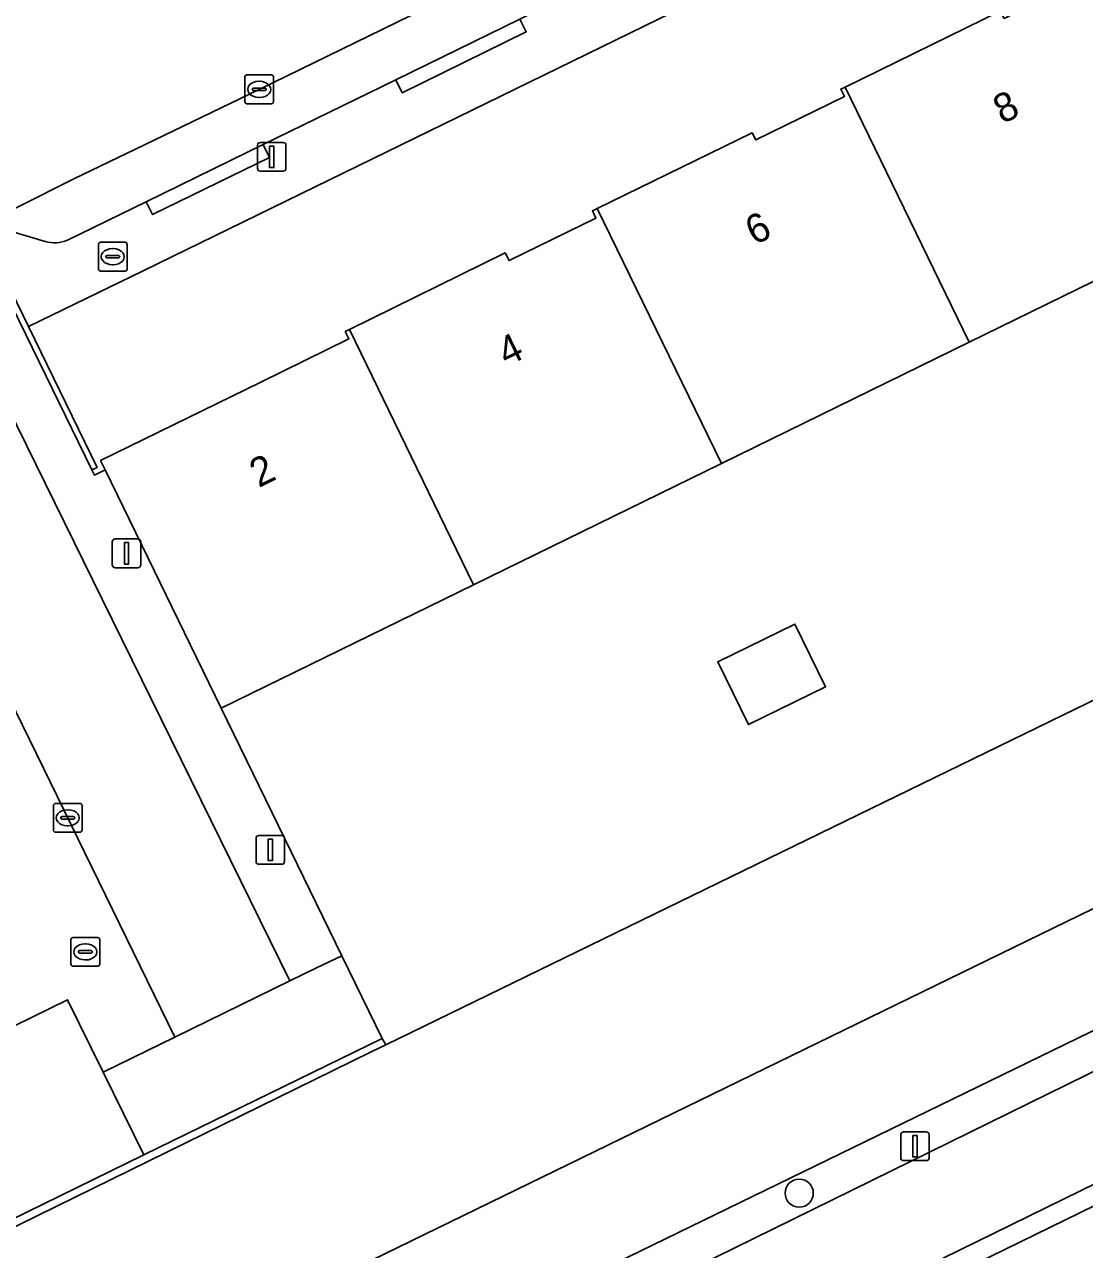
# Model space of a CAD drawing. Extents: x 160455 to 162082, y 388339 to 389736.
# Drawn here: x 161103.51 to 161140.37, y 388828.25 to 388870.84 of the extents above; entities that cross this region are included whole.
import ezdxf

# ---------------------------------------------------------------- set-up
doc = ezdxf.new("R2010")
doc.units = 0
for name, color, linetype in [('IMGEO_Boom', 7, 'Continuous'), ('IMGEO_Brandkraan', 7, 'Continuous'), ('IMGEO_Erf', 7, 'Continuous'), ('IMGEO_Fietspad_gesloten', 7, 'Continuous'), ('IMGEO_Groenvoorziening', 7, 'Continuous'), ('IMGEO_Haag', 7, 'Continuous'), ('IMGEO_Kolk', 7, 'Continuous'), ('IMGEO_Lichtmast', 7, 'Continuous'), ('IMGEO_Muur', 7, 'Continuous'), ('IMGEO_Oever', 7, 'Continuous'), ('IMGEO_Pand', 7, 'Continuous'), ('IMGEO_Pand_nummerreeks', 7, 'Continuous'), ('IMGEO_Parkeervlak_open', 7, 'Continuous'), ('IMGEO_Rijbaan_lokaal_gesloten', 7, 'Continuous'), ('IMGEO_Rijbaan_lokaal_open', 7, 'Continuous'), ('IMGEO_Rioolput', 7, 'Continuous'), ('IMGEO_Verkeerseiland_open', 7, 'Continuous'), ('IMGEO_Voetpad_open', 7, 'Continuous'), ('IMGEO_Waterloop', 7, 'Continuous')]:
    doc.layers.add(name, color=color, linetype=linetype)

msp = doc.modelspace()

# ---------------------------------------------------------------- linework, layer by layer
at = {"layer": 'IMGEO_Boom'}
msp.add_circle((161130.448, 388830.206), 0.489, dxfattribs=at)
at = {"layer": 'IMGEO_Brandkraan'}
for p, q in [((161106.079, 388862.338), (161106.079, 388863.19)), ((161106.154, 388863.264), (161107.006, 388863.264)), ((161107.08, 388863.19), (161107.08, 388862.338)), ((161106.338, 388862.758), (161106.338, 388862.77)), ((161106.381, 388862.807), (161106.779, 388862.807)), ((161106.567, 388863.044), (161106.592, 388863.044)), ((161106.822, 388862.77), (161106.822, 388862.758)), ((161106.776, 388862.721), (161106.378, 388862.721)), ((161106.59, 388862.484), (161106.565, 388862.484)), ((161107.006, 388862.264), (161106.154, 388862.264))]:
    msp.add_line(p, q, dxfattribs=at)
for points in [[(161106.079, 388862.338), (161106.079, 388863.19)], [(161106.154, 388863.264), (161107.006, 388863.264)], [(161107.08, 388863.19), (161107.08, 388862.338)], [(161107.006, 388862.264), (161106.154, 388862.264)]]:
    msp.add_lwpolyline(points, dxfattribs=at)
for centre, radius, start, end in [((161106.156, 388863.188), 0.0765, 91.552, 178.448), ((161106.156, 388863.188), 0.0765, 91.552, 178.448), ((161107.004, 388863.188), 0.0765, 1.552, 88.448), ((161107.004, 388863.188), 0.0765, 1.552, 88.448), ((161106.378, 388862.767), 0.0403, 85.8775, 175.7526), ((161106.375, 388862.757), 0.0366, 178.938, 274.7102), ((161106.779, 388862.764), 0.043, 264.8664, 352.4533), ((161106.783, 388862.769), 0.0386, 1.7309, 96.639), ((161106.156, 388862.34), 0.0765, 181.552, 268.448), ((161106.156, 388862.34), 0.0765, 181.552, 268.448), ((161107.004, 388862.34), 0.0765, 271.552, 358.448), ((161107.004, 388862.34), 0.0765, 271.552, 358.448)]:
    msp.add_arc(centre, radius, start, end, dxfattribs=at)
for centre, major_axis, ratio, start_param, end_param in [((161106.566, 388862.764), (-0.387, 0.002), 0.722429, 4.712389, 7.853982), ((161106.591, 388862.764), (-0.39, 0.002), 0.717154, 1.570796, 4.712389)]:
    msp.add_ellipse(centre, major_axis=major_axis, ratio=ratio, start_param=start_param, end_param=end_param, dxfattribs=at)
at = {"layer": 'IMGEO_Erf'}
for points in [[(161143.445, 388879.77), (161107.635, 388862.268), (161103.646, 388860.337), (161106.036, 388855.44), (161105.853, 388855.35), (161105.942, 388855.168), (161106.316, 388855.351), (161106.155, 388855.681), (161111.728, 388858.406), (161114.789, 388859.903), (161114.665, 388860.157), (161114.813, 388860.23), (161120.227, 388862.894), (161120.359, 388862.627), (161123.38, 388864.104), (161123.258, 388864.353), (161123.428, 388864.436), (161128.81, 388867.07), (161128.945, 388866.825), (161132.018, 388868.328), (161131.894, 388868.582), (161132.045, 388868.656), (161137.436, 388871.297)], [(161159.804, 388871.258), (161161.122, 388868.565), (161155.025, 388865.582), (161155.925, 388863.74), (161153.271, 388862.442), (161151.052, 388866.977), (161144.981, 388864.007), (161136.361, 388859.791), (161127.742, 388855.575), (161119.122, 388851.358), (161110.35, 388847.067), (161114.549, 388838.451), (161115.949, 388835.578), (161116.07, 388835.359), (161184.889, 388868.866), (161186.866, 388870.321), (161185.474, 388873.05)]]:
    msp.add_lwpolyline(points, dxfattribs=at)
for points in [[(161131.363, 388847.812), (161128.679, 388846.499), (161127.615, 388848.676), (161130.298, 388849.988)], [(161106.245, 388834.416), (161105.012, 388836.932), (161100.006, 388834.482), (161099.662, 388834.314), (161099.169, 388834.073), (161099.256, 388833.896), (161101.713, 388828.874), (161101.825, 388828.686), (161107.665, 388831.536)]]:
    msp.add_lwpolyline(points, close=True, dxfattribs=at)
at = {"layer": 'IMGEO_Fietspad_gesloten'}
for points in [[(161145.643, 388832.943), (161218.307, 388868.529), (161216.855, 388871.693), (161215.708, 388871.145), (161212.675, 388869.73), (161150.663, 388839.341), (161081.251, 388805.232), (161079.266, 388804.288), (161032.258, 388781.507), (161027.12, 388778.997)], [(161027.242, 388774.896), (161145.643, 388832.943)]]:
    msp.add_lwpolyline(points, dxfattribs=at)
at = {"layer": 'IMGEO_Groenvoorziening'}
for points in [[(161150.663, 388839.341), (161212.675, 388869.73), (161212.377, 388870.326), (161212.132, 388870.817), (161150.141, 388840.461), (161080.564, 388806.614), (161080.912, 388805.905), (161081.251, 388805.232)], [(161106.316, 388855.351), (161105.942, 388855.168), (161105.853, 388855.35), (161103.089, 388861.005), (161101.947, 388863.331), (161100.432, 388862.603), (161101.593, 388860.247), (161106.215, 388850.86), (161112.738, 388837.588), (161113.662, 388838.042), (161114.549, 388838.451), (161110.35, 388847.067)]]:
    msp.add_lwpolyline(points, close=True, dxfattribs=at)
msp.add_lwpolyline([(161020.689, 388788.917), (161065.935, 388810.828), (161073.128, 388814.312), (161076.294, 388815.845), (161115.547, 388835.104), (161116.07, 388835.359), (161115.949, 388835.578), (161107.665, 388831.536), (161101.825, 388828.686), (161101.713, 388828.874), (161090.526, 388823.415), (161090.429, 388823.612), (161086.056, 388821.47), (161085.107, 388823.406), (161071.905, 388817.006), (161064.185, 388814.95), (161062.222, 388813.974), (161056.682, 388811.679), (161020.347, 388793.91)], dxfattribs=at)
at = {"layer": 'IMGEO_Haag'}
for points in [[(161080.564, 388806.614), (161080.912, 388805.905), (161081.251, 388805.232), (161150.663, 388839.341), (161212.675, 388869.73), (161212.377, 388870.326), (161212.132, 388870.817), (161150.141, 388840.461)], [(161106.316, 388855.351), (161105.942, 388855.168), (161105.853, 388855.35), (161103.089, 388861.005), (161101.947, 388863.331), (161100.432, 388862.603), (161101.593, 388860.247), (161106.215, 388850.86), (161112.738, 388837.588), (161113.662, 388838.042), (161114.549, 388838.451), (161110.35, 388847.067)]]:
    msp.add_lwpolyline(points, close=True, dxfattribs=at)
at = {"layer": 'IMGEO_Kolk'}
for p, q in [((161111.172, 388868.155), (161111.172, 388869.007)), ((161111.247, 388869.081), (161112.099, 388869.081)), ((161111.66, 388868.861), (161111.685, 388868.861)), ((161112.173, 388869.007), (161112.173, 388868.155)), ((161111.431, 388868.575), (161111.431, 388868.587)), ((161111.869, 388868.538), (161111.471, 388868.538)), ((161111.474, 388868.624), (161111.872, 388868.624)), ((161111.683, 388868.301), (161111.658, 388868.301)), ((161111.915, 388868.587), (161111.915, 388868.575)), ((161112.099, 388868.081), (161111.247, 388868.081)), ((161104.515, 388842.827), (161104.515, 388843.679)), ((161104.59, 388843.753), (161105.442, 388843.753)), ((161105.516, 388843.679), (161105.516, 388842.827)), ((161104.774, 388843.247), (161104.774, 388843.259)), ((161105.212, 388843.21), (161104.814, 388843.21)), ((161104.817, 388843.296), (161105.215, 388843.296)), ((161105.003, 388843.533), (161105.028, 388843.533)), ((161105.258, 388843.259), (161105.258, 388843.247)), ((161105.442, 388842.753), (161104.59, 388842.753)), ((161105.026, 388842.973), (161105.001, 388842.973))]:
    msp.add_line(p, q, dxfattribs=at)
for points in [[(161111.172, 388868.155), (161111.172, 388869.007)], [(161111.247, 388869.081), (161112.099, 388869.081)], [(161112.173, 388869.007), (161112.173, 388868.155)], [(161112.099, 388868.081), (161111.247, 388868.081)], [(161104.515, 388842.827), (161104.515, 388843.679)], [(161104.59, 388843.753), (161105.442, 388843.753)], [(161105.516, 388843.679), (161105.516, 388842.827)], [(161105.442, 388842.753), (161104.59, 388842.753)]]:
    msp.add_lwpolyline(points, dxfattribs=at)
for centre, radius, start, end in [((161111.249, 388869.005), 0.0765, 91.552, 178.448), ((161111.249, 388869.005), 0.0765, 91.552, 178.448), ((161112.097, 388869.005), 0.0765, 1.552, 88.448), ((161112.097, 388869.005), 0.0765, 1.552, 88.448), ((161111.471, 388868.584), 0.0403, 85.8775, 175.7526), ((161111.468, 388868.574), 0.0366, 178.938, 274.7102), ((161111.872, 388868.581), 0.043, 264.8664, 352.4533), ((161111.876, 388868.586), 0.0386, 1.7309, 96.639), ((161111.249, 388868.157), 0.0765, 181.552, 268.448), ((161111.249, 388868.157), 0.0765, 181.552, 268.448), ((161112.097, 388868.157), 0.0765, 271.552, 358.448), ((161112.097, 388868.157), 0.0765, 271.552, 358.448), ((161104.592, 388843.677), 0.0765, 91.552, 178.448), ((161104.592, 388843.677), 0.0765, 91.552, 178.448), ((161105.44, 388843.677), 0.0765, 1.552, 88.448), ((161105.44, 388843.677), 0.0765, 1.552, 88.448), ((161104.814, 388843.256), 0.0403, 85.8775, 175.7526), ((161104.811, 388843.246), 0.0366, 178.938, 274.7102), ((161105.215, 388843.253), 0.043, 264.8664, 352.4533), ((161105.219, 388843.258), 0.0386, 1.7309, 96.639), ((161104.592, 388842.829), 0.0765, 181.552, 268.448), ((161104.592, 388842.829), 0.0765, 181.552, 268.448), ((161105.44, 388842.829), 0.0765, 271.552, 358.448), ((161105.44, 388842.829), 0.0765, 271.552, 358.448)]:
    msp.add_arc(centre, radius, start, end, dxfattribs=at)
for centre, major_axis, ratio, start_param, end_param in [((161111.659, 388868.581), (-0.387, 0.002), 0.722429, 4.712389, 7.853982), ((161111.684, 388868.581), (-0.39, 0.002), 0.717154, 1.570796, 4.712389), ((161105.002, 388843.253), (-0.387, 0.002), 0.722429, 4.712389, 7.853982), ((161105.027, 388843.253), (-0.39, 0.002), 0.717154, 1.570796, 4.712389)]:
    msp.add_ellipse(centre, major_axis=major_axis, ratio=ratio, start_param=start_param, end_param=end_param, dxfattribs=at)
at = {"layer": 'IMGEO_Lichtmast'}
for p, q in [((161111.612, 388865.835), (161111.612, 388866.635)), ((161111.612, 388866.635), (161111.612, 388865.835)), ((161111.712, 388866.735), (161112.502, 388866.735)), ((161112.502, 388866.735), (161111.712, 388866.735)), ((161112.602, 388866.635), (161112.602, 388865.835)), ((161112.602, 388865.835), (161112.602, 388866.635)), ((161112.502, 388865.735), (161111.712, 388865.735)), ((161111.712, 388865.735), (161112.502, 388865.735)), ((161106.663, 388852.95), (161107.453, 388852.95)), ((161107.453, 388852.95), (161106.663, 388852.95)), ((161106.563, 388852.05), (161106.563, 388852.85)), ((161106.563, 388852.85), (161106.563, 388852.05)), ((161107.553, 388852.85), (161107.553, 388852.05)), ((161107.553, 388852.05), (161107.553, 388852.85)), ((161107.453, 388851.95), (161106.663, 388851.95)), ((161106.663, 388851.95), (161107.453, 388851.95)), ((161111.563, 388841.741), (161111.563, 388842.541)), ((161111.563, 388842.541), (161111.563, 388841.741)), ((161111.663, 388842.641), (161112.453, 388842.641)), ((161112.453, 388842.641), (161111.663, 388842.641)), ((161112.553, 388842.541), (161112.553, 388841.741)), ((161112.553, 388841.741), (161112.553, 388842.541)), ((161112.453, 388841.641), (161111.663, 388841.641)), ((161111.663, 388841.641), (161112.453, 388841.641)), ((161133.977, 388831.438), (161133.977, 388832.238)), ((161133.977, 388832.238), (161133.977, 388831.438)), ((161134.077, 388832.338), (161134.867, 388832.338)), ((161134.867, 388832.338), (161134.077, 388832.338)), ((161134.967, 388832.238), (161134.967, 388831.438)), ((161134.967, 388831.438), (161134.967, 388832.238)), ((161134.867, 388831.338), (161134.077, 388831.338)), ((161134.077, 388831.338), (161134.867, 388831.338))]:
    msp.add_line(p, q, dxfattribs=at)
for points in [[(161112.032, 388866.61), (161112.182, 388866.61), (161112.182, 388865.86), (161112.032, 388865.86), (161112.032, 388866.61)], [(161106.983, 388852.825), (161107.133, 388852.825), (161107.133, 388852.075), (161106.983, 388852.075), (161106.983, 388852.825)], [(161111.983, 388842.516), (161112.133, 388842.516), (161112.133, 388841.766), (161111.983, 388841.766), (161111.983, 388842.516)], [(161134.397, 388832.213), (161134.547, 388832.213), (161134.547, 388831.463), (161134.397, 388831.463), (161134.397, 388832.213)]]:
    msp.add_lwpolyline(points, dxfattribs=at)
for centre, start, end in [((161111.712, 388866.635), 90, 180), ((161111.712, 388866.635), 90, 180), ((161112.502, 388866.635), 0, 90), ((161112.502, 388866.635), 360, 90), ((161111.712, 388865.835), 180, 270), ((161111.712, 388865.835), 180, 270), ((161112.502, 388865.835), 270, 0), ((161112.502, 388865.835), 270, 0), ((161106.663, 388852.85), 90, 180), ((161106.663, 388852.85), 90, 180), ((161107.453, 388852.85), 0, 90), ((161107.453, 388852.85), 360, 90), ((161106.663, 388852.05), 180, 270), ((161106.663, 388852.05), 180, 270), ((161107.453, 388852.05), 270, 0), ((161107.453, 388852.05), 270, 0), ((161111.663, 388842.541), 90, 180), ((161111.663, 388842.541), 90, 180), ((161112.453, 388842.541), 0, 90), ((161112.453, 388842.541), 360, 90), ((161111.663, 388841.741), 180, 270), ((161111.663, 388841.741), 180, 270), ((161112.453, 388841.741), 270, 0), ((161112.453, 388841.741), 270, 0), ((161134.077, 388832.238), 90, 180), ((161134.077, 388832.238), 90, 180), ((161134.867, 388832.238), 0, 90), ((161134.867, 388832.238), 360, 90), ((161134.077, 388831.438), 180, 270), ((161134.077, 388831.438), 180, 270), ((161134.867, 388831.438), 270, 0), ((161134.867, 388831.438), 270, 0)]:
    msp.add_arc(centre, 0.1, start, end, dxfattribs=at)
at = {"layer": 'IMGEO_Muur'}
msp.add_lwpolyline([(161100.432, 388862.603), (161101.947, 388863.331), (161103.089, 388861.005), (161105.853, 388855.35), (161106.036, 388855.44), (161103.646, 388860.337), (161102.049, 388863.609), (161096.641, 388861.007), (161096.73, 388860.823)], close=True, dxfattribs=at)
at = {"layer": 'IMGEO_Oever'}
msp.add_lwpolyline([(161212.132, 388870.817), (161215.13, 388874.642), (161214.331, 388876.285), (161203.521, 388870.721), (161077.309, 388809.227), (161070.115, 388805.722), (161023.553, 388783.036), (161023.976, 388782.399), (161023.881, 388782.347), (161025.08, 388779.904), (161025.219, 388779.982), (161025.336, 388779.747), (161031.609, 388782.799), (161078.571, 388805.645), (161080.564, 388806.614), (161150.141, 388840.461)], close=True, dxfattribs=at)
at = {"layer": 'IMGEO_Pand'}
for points in [[(161144.981, 388864.007), (161140.673, 388872.858), (161140.509, 388872.777), (161140.626, 388872.538), (161137.576, 388871.046), (161137.436, 388871.297), (161132.045, 388868.656), (161136.361, 388859.791)], [(161127.742, 388855.575), (161136.361, 388859.791), (161132.045, 388868.656), (161131.894, 388868.582), (161132.018, 388868.328), (161128.945, 388866.825), (161128.81, 388867.07), (161123.428, 388864.436)], [(161119.122, 388851.358), (161127.742, 388855.575), (161123.428, 388864.436), (161123.258, 388864.353), (161123.38, 388864.104), (161120.359, 388862.627), (161120.227, 388862.894), (161114.813, 388860.23)], [(161119.122, 388851.358), (161114.813, 388860.23), (161114.665, 388860.157), (161114.789, 388859.903), (161111.728, 388858.406), (161106.155, 388855.681), (161106.316, 388855.351), (161110.35, 388847.067)], [(161127.615, 388848.676), (161128.679, 388846.499), (161131.363, 388847.812), (161130.298, 388849.988)]]:
    msp.add_lwpolyline(points, close=True, dxfattribs=at)
at = {"layer": 'IMGEO_Parkeervlak_open'}
for points in [[(161124.799, 388873.044), (161129.403, 388875.27), (161133.473, 388877.257), (161134.418, 388877.721), (161133.643, 388879.309), (161111.672, 388868.581), (161107.374, 388866.505), (161105.225, 388865.467), (161101.463, 388863.583)], [(161105.007, 388863.336), (161107.744, 388864.674), (161111.806, 388866.66), (161116.424, 388868.914), (161120.736, 388871.025), (161124.799, 388873.044)], [(161102.914, 388863.691), (161104.23, 388863.29)]]:
    msp.add_lwpolyline(points, dxfattribs=at)
msp.add_lwpolyline([(161100.432, 388862.603), (161096.73, 388860.823), (161096.551, 388860.737), (161097.653, 388858.301), (161108.744, 388835.625), (161112.738, 388837.588), (161106.215, 388850.86), (161101.593, 388860.247)], close=True, dxfattribs=at)
msp.add_arc((161104.554, 388864.406), 1.162, 253.8262, 292.95, dxfattribs=at)
at = {"layer": 'IMGEO_Rijbaan_lokaal_gesloten'}
msp.add_lwpolyline([(161145.947, 388832.322), (161094.935, 388807.394), (161097.026, 388803.394), (161097.227, 388803.492), (161129.781, 388819.404), (161146.933, 388827.808), (161147.834, 388828.273)], close=True, dxfattribs=at)
at = {"layer": 'IMGEO_Rijbaan_lokaal_open'}
for points in [[(161088.014, 388886.618), (161096.61, 388869.291), (161096.668, 388869.169), (161096.743, 388869.041), (161096.773, 388868.98), (161099.804, 388862.782), (161101.463, 388863.583), (161105.225, 388865.467), (161107.374, 388866.505), (161111.672, 388868.581), (161133.643, 388879.309)], [(161090.764, 388866.697), (161082.469, 388883.552), (161077.256, 388880.995), (161100.006, 388834.482), (161105.012, 388836.932), (161106.245, 388834.416), (161108.744, 388835.625), (161097.653, 388858.301), (161096.551, 388860.737), (161096.73, 388860.823)]]:
    msp.add_lwpolyline(points, dxfattribs=at)
at = {"layer": 'IMGEO_Rioolput'}
for p, q in [((161105.126, 388838.168), (161105.126, 388839.02)), ((161105.201, 388839.094), (161106.053, 388839.094)), ((161106.127, 388839.02), (161106.127, 388838.168)), ((161105.385, 388838.588), (161105.385, 388838.6)), ((161105.823, 388838.551), (161105.425, 388838.551)), ((161105.428, 388838.637), (161105.826, 388838.637)), ((161105.614, 388838.874), (161105.639, 388838.874)), ((161105.869, 388838.6), (161105.869, 388838.588)), ((161106.053, 388838.094), (161105.201, 388838.094)), ((161105.637, 388838.314), (161105.612, 388838.314))]:
    msp.add_line(p, q, dxfattribs=at)
for points in [[(161105.126, 388838.168), (161105.126, 388839.02)], [(161105.201, 388839.094), (161106.053, 388839.094)], [(161106.127, 388839.02), (161106.127, 388838.168)], [(161106.053, 388838.094), (161105.201, 388838.094)]]:
    msp.add_lwpolyline(points, dxfattribs=at)
for centre, radius, start, end in [((161105.203, 388839.018), 0.0765, 91.552, 178.448), ((161105.203, 388839.018), 0.0765, 91.552, 178.448), ((161106.051, 388839.018), 0.0765, 1.552, 88.448), ((161106.051, 388839.018), 0.0765, 1.552, 88.448), ((161105.425, 388838.597), 0.0403, 85.8775, 175.7526), ((161105.422, 388838.587), 0.0366, 178.938, 274.7102), ((161105.826, 388838.594), 0.043, 264.8664, 352.4533), ((161105.83, 388838.599), 0.0386, 1.7309, 96.639), ((161105.203, 388838.17), 0.0765, 181.552, 268.448), ((161105.203, 388838.17), 0.0765, 181.552, 268.448), ((161106.051, 388838.17), 0.0765, 271.552, 358.448), ((161106.051, 388838.17), 0.0765, 271.552, 358.448)]:
    msp.add_arc(centre, radius, start, end, dxfattribs=at)
for centre, major_axis, ratio, start_param, end_param in [((161105.613, 388838.594), (-0.387, 0.002), 0.722429, 4.712389, 7.853982), ((161105.638, 388838.594), (-0.39, 0.002), 0.717154, 1.570796, 4.712389)]:
    msp.add_ellipse(centre, major_axis=major_axis, ratio=ratio, start_param=start_param, end_param=end_param, dxfattribs=at)
at = {"layer": 'IMGEO_Verkeerseiland_open'}
msp.add_lwpolyline([(161027.242, 388774.896), (161027.472, 388774.414), (161080.252, 388800.209), (161094.935, 388807.394), (161145.947, 388832.322), (161161.331, 388839.874), (161181.749, 388849.825), (161201.051, 388859.288), (161217.631, 388867.4), (161218.804, 388867.981), (161218.307, 388868.529), (161145.643, 388832.943)], close=True, dxfattribs=at)
at = {"layer": 'IMGEO_Voetpad_open'}
for points in [[(161139.779, 388880.359), (161138.09, 388879.522), (161138.31, 388879.074), (161133.693, 388876.809), (161133.473, 388877.257), (161129.403, 388875.27), (161129.62, 388874.82), (161125.016, 388872.594), (161124.799, 388873.044), (161120.736, 388871.025), (161120.955, 388870.576), (161116.643, 388868.465), (161116.424, 388868.914), (161111.806, 388866.66), (161112.025, 388866.211), (161107.963, 388864.225), (161107.744, 388864.674), (161105.007, 388863.336)], [(161101.981, 388863.745), (161102.049, 388863.609), (161103.646, 388860.337), (161107.635, 388862.268), (161143.445, 388879.77)], [(161104.23, 388863.29), (161102.914, 388863.691)]]:
    msp.add_lwpolyline(points, dxfattribs=at)
for points in [[(161116.424, 388868.914), (161116.643, 388868.465), (161120.955, 388870.576), (161120.736, 388871.025)], [(161107.744, 388864.674), (161107.963, 388864.225), (161112.025, 388866.211), (161111.806, 388866.66)], [(161115.949, 388835.578), (161114.549, 388838.451), (161113.662, 388838.042), (161112.738, 388837.588), (161108.744, 388835.625), (161106.245, 388834.416), (161107.665, 388831.536)]]:
    msp.add_lwpolyline(points, close=True, dxfattribs=at)
msp.add_arc((161104.554, 388864.406), 1.162, 253.8262, 292.95, dxfattribs=at)
at = {"layer": 'IMGEO_Waterloop'}
for points in [[(161259.547, 388906.282), (161229.012, 388891.034), (161228.696, 388890.843), (161228.364, 388890.681), (161228.02, 388890.549), (161227.665, 388890.448), (161225.313, 388889.428), (161225.062, 388889.306), (161222.715, 388888.168), (161221.187, 388887.428), (161216.46, 388885.136), (161214.92, 388884.39), (161213.309, 388883.608), (161211.511, 388882.737), (161211.254, 388882.611), (161211.389, 388882.333), (161186.866, 388870.321), (161184.889, 388868.866), (161116.07, 388835.359), (161115.547, 388835.104), (161076.294, 388815.845), (161073.128, 388814.312), (161065.935, 388810.828), (161020.689, 388788.917)], [(161023.553, 388783.036), (161070.115, 388805.722), (161077.309, 388809.227), (161203.521, 388870.721), (161214.331, 388876.285)]]:
    msp.add_lwpolyline(points, dxfattribs=at)

# ---------------------------------------------------------------- texts
at = {"layer": 'IMGEO_Pand_nummerreeks'}
for s, p in [('8', (161137.512, 388867.365)), ('6', (161128.891, 388863.149)), ('4', (161120.274, 388858.935)), ('2', (161111.655, 388854.72))]:
    msp.add_text(s, height=1, rotation=26.0594, dxfattribs=at).set_placement(p)

doc.saveas('drawing.dxf')
